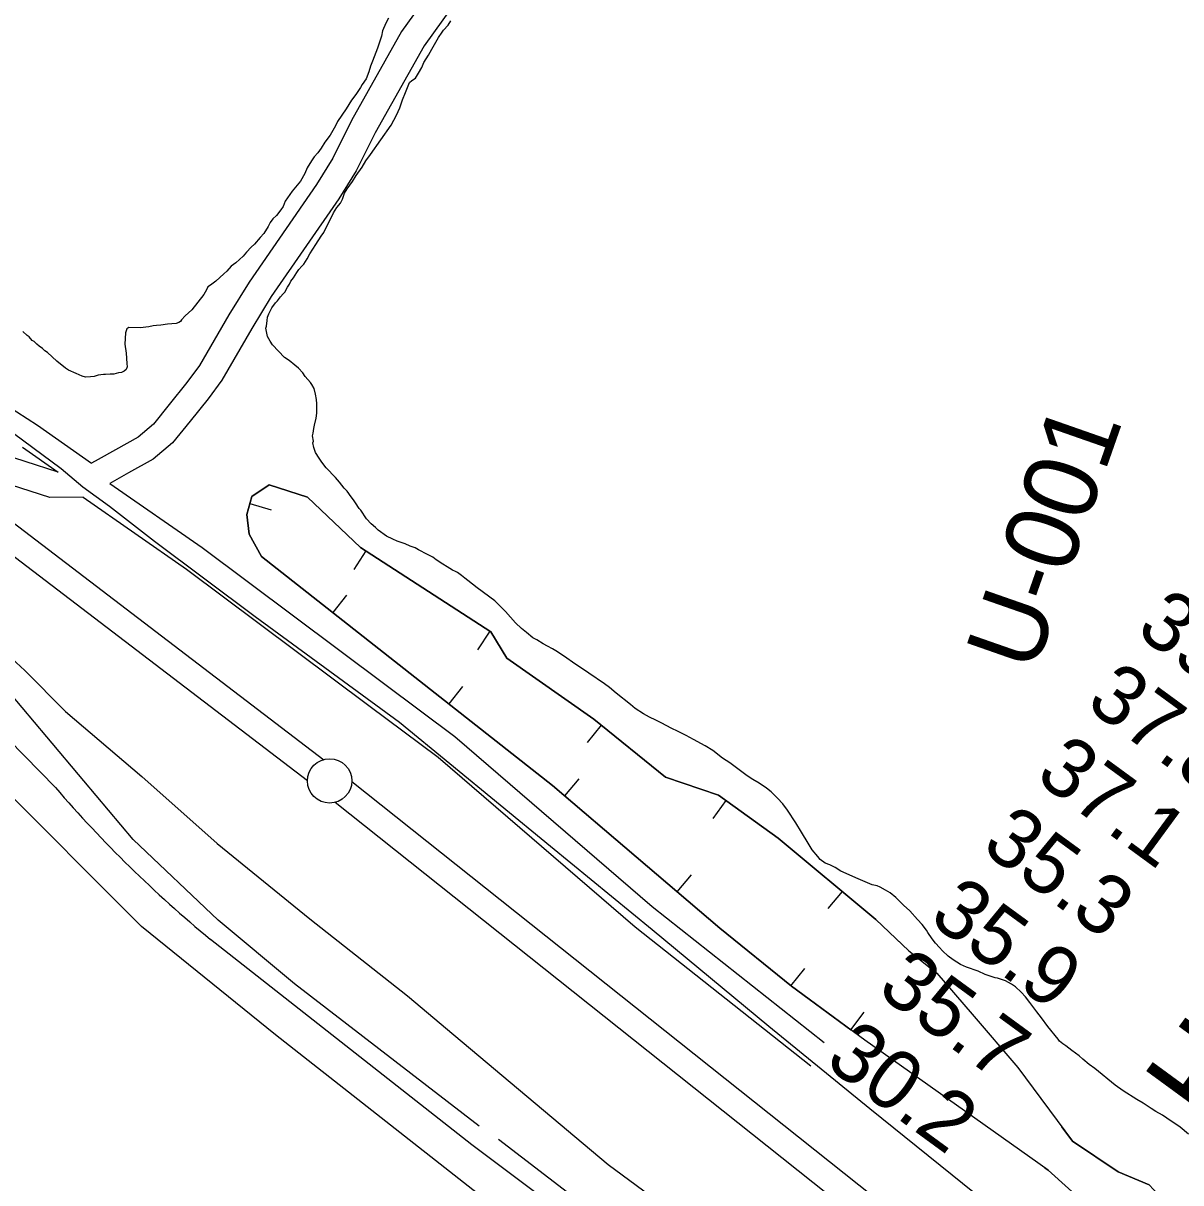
# Model space of a CAD drawing. Extents: x 3263578 to 3301413, y 764927 to 798602.
# Drawn here: x 3278134 to 3279439, y 783206 to 784515 of the extents above; entities that cross this region are included whole.
import ezdxf

# ---------------------------------------------------------------- set-up
doc = ezdxf.new("R2010")
doc.units = 0
for name, color, linetype in [('V-BORW-LINE', 7, 'Continuous'), ('V-CHAN-NAID', 7, 'Continuous'), ('V-LEVE-TOET', 7, 'Continuous'), ('V-RIVR-RANG', 7, 'Continuous'), ('V-RIVR-RANG-IDEN', 7, 'Continuous'), ('V-ROAD-CNTR', 7, 'Continuous'), ('V-SITE-VEGE', 7, 'Continuous'), ('V-SURV-LINE', 7, 'Continuous'), ('V-TOPO-SHOR', 7, 'Continuous')]:
    doc.layers.add(name, color=color, linetype=linetype)

msp = doc.modelspace()

# ---------------------------------------------------------------- linework, layer by layer
at = {"layer": 'V-BORW-LINE'}
for p, q in [((3278389.2, 783972.7), (3278413.2, 783965.6)), ((3278519.9, 783919.2), (3278506.3, 783898.3)), ((3278482.9, 783849.5), (3278498.4, 783869.1)), ((3278659.6, 783828.4), (3278645.9, 783807.5)), ((3278613.8, 783746.5), (3278629.3, 783766.1)), ((3278785.4, 783722.6), (3278769.7, 783703.1)), ((3278744.3, 783642.9), (3278760.5, 783661.9)), ((3278926, 783637.6), (3278911.4, 783617.3)), ((3278871, 783534.6), (3278887.2, 783553.7)), ((3279057, 783534.8), (3279040.9, 783515.6)), ((3278999.3, 783428.4), (3279015.1, 783447.8)), ((3279067, 783378.6), (3279081.8, 783398.8))]:
    msp.add_line(p, q, dxfattribs=at)
for points in [[(3278999.9, 783428), (3278919, 783493.6), (3278730.6, 783654.5), (3278402.4, 783912.9), (3278388.5, 783938), (3278385.6, 783960.3), (3278391.5, 783980.4), (3278411, 783993.8), (3278454.3, 783979.9), (3278514, 783923.1), (3278660.7, 783827.7), (3278679, 783798.2), (3278777.1, 783729.3), (3278858, 783664), (3278917.5, 783643.6), (3278984.9, 783595.1), (3279094.9, 783503.1), (3279132.3, 783468), (3279164, 783442.7), (3279203.7, 783396.3), (3279255.3, 783336.1), (3279317, 783253), (3279368.4, 783218.5), (3279403.3, 783203.8)], [(3279125, 783474.8), (3279094.9, 783503.1), (3278984.9, 783595.1), (3278917.5, 783643.6), (3278858, 783664), (3278777.1, 783729.3), (3278679, 783798.2), (3278660.7, 783827.7), (3278514, 783923.1), (3278454.3, 783979.9), (3278411, 783993.8), (3278391.5, 783980.4), (3278385.6, 783960.3), (3278388.5, 783938), (3278402.4, 783912.9), (3278730.6, 783654.5), (3278919, 783493.6), (3278999.9, 783428)], [(3279396.6, 783123.7), (3279289.3, 783220.6), (3279082.6, 783367.1), (3278999.9, 783428)], [(3278999.9, 783428), (3279066.7, 783378.8)], [(3279285.6, 783223.2), (3279289.3, 783220.6), (3279396.6, 783123.7), (3279510, 783045.6), (3279556.7, 783022.1), (3279523.2, 783084.6), (3279483.4, 783131.8), (3279427.6, 783177.4), (3279403.3, 783203.8), (3279368.4, 783218.5), (3279317, 783253), (3279304.7, 783269.5)]]:
    msp.add_lwpolyline(points, dxfattribs=at)
at = {"layer": 'V-LEVE-TOET'}
for points in [[(3279361.7, 783070.1), (3279219.9, 783183.6), (3279088.1, 783289.6), (3278974.2, 783382.5), (3278842.9, 783491.6), (3278728.3, 783585.8), (3278557.7, 783725.5), (3278395.2, 783844.7), (3278281.7, 783929.9), (3278230.8, 783969.2), (3278200.9, 783991.2), (3278176.3, 784011.8), (3278112.5, 784059.3)], [(3278105.7, 783811.4), (3278135.2, 783784.1), (3278181.3, 783738), (3278267.2, 783664.5), (3278352.4, 783589.1), (3278456.6, 783503.9), (3278567, 783417.2), (3278619.2, 783373), (3278793.1, 783227), (3278949.7, 783111.5)]]:
    msp.add_lwpolyline(points, dxfattribs=at)
at = {"layer": 'V-ROAD-CNTR'}
for points in [[(3278903.6, 784937.7), (3278883.2, 784905.9), (3278856.2, 784869.5), (3278737.6, 784732.4), (3278672.6, 784654.3), (3278614.4, 784580.8), (3278560.3, 784505.2), (3278503.8, 784404.7), (3278482.8, 784362.4), (3278464.4, 784332.6), (3278388.2, 784222.5), (3278365.6, 784185.4), (3278332.3, 784128.3), (3278318.1, 784109), (3278298.3, 784084.2), (3278280.4, 784062.1), (3278263, 784047.4), (3278237.6, 784033.3), (3278218.1, 784022.2), (3278210.5, 784018.2)], [(3278928.8, 784921.6), (3278907.9, 784888.9), (3278879.7, 784850.8), (3278760.4, 784713), (3278695.9, 784635.4), (3278638.3, 784562.7), (3278585.7, 784489), (3278530.4, 784390.7), (3278509, 784347.8), (3278489.5, 784316.2), (3278413.3, 784206.1), (3278391.4, 784170.1), (3278357.4, 784111.8), (3278342, 784090.7), (3278321.7, 784065.4), (3278302, 784041), (3278280.1, 784022.5), (3278252.3, 784007.1), (3278231.4, 783995.2)], [(3278169.8, 783652.2), (3278029.5, 783795.3), (3277766.5, 784006.5), (3277357, 784332.2), (3277009.6, 784613), (3276870.6, 784722.3)], [(3278091, 784098.7), (3278149.5, 784061), (3278210.5, 784018.2)], [(3278172.9, 784007.9), (3278060.8, 784043.9), (3278038.7, 784048.1), (3278026.5, 784047.2), (3278013.8, 784045.1), (3278006.6, 784041.9)], [(3278132.7, 784036.1), (3278172.9, 784007.9)], [(3278201.1, 783979.8), (3278163.7, 783979.4), (3278053.3, 784014.8), (3278039.8, 784017.4)], [(3278231.4, 783995.2), (3278335.2, 783922.9), (3278541.3, 783768.9), (3278620.4, 783709.8), (3278842.8, 783518.1), (3279036.8, 783364.5)], [(3278201.1, 783979.8), (3278317.6, 783898.6), (3278523.3, 783744.9), (3278601.6, 783686.4), (3278823.7, 783495), (3279021.7, 783338.2)], [(3282339.2, 780676.5), (3281669.9, 781127.3), (3281157.6, 781479.1), (3280573.1, 781894.7), (3279995.9, 782298.4), (3279696.6, 782505.4), (3279374.1, 782722.1), (3278949.4, 783016.1), (3278639.6, 783249), (3278344.9, 783480.8)]]:
    msp.add_lwpolyline(points, dxfattribs=at)
msp.add_arc((3279251.6, 784582), 1426.5, 220.679, 230.5339, dxfattribs=at)
at = {"layer": 'V-SITE-VEGE'}
for points in [[(3278545.6, 784520.1), (3278542.5, 784514.4), (3278538.8, 784505.8), (3278537.5, 784500), (3278533.1, 784486.2), (3278527.5, 784471.8), (3278525.1, 784466.1), (3278523.2, 784459.8), (3278520.1, 784451.7), (3278515.9, 784445.4), (3278514, 784442), (3278508.6, 784434), (3278503.8, 784427.8), (3278497.8, 784418.1), (3278488.1, 784403.8), (3278485.7, 784398.6), (3278479.6, 784388.3), (3278473.6, 784380.4), (3278469.4, 784373.5), (3278465.8, 784368.4), (3278461.6, 784363.9), (3278458.6, 784359.3), (3278453.8, 784351.3), (3278451.3, 784345), (3278446.4, 784336.4), (3278436.9, 784325), (3278431.4, 784317.6), (3278429, 784313.6), (3278426.6, 784307.9), (3278424.1, 784303.9), (3278419.3, 784297.6), (3278415.2, 784293.7), (3278412.2, 784289.7), (3278409.7, 784285.1), (3278404.9, 784277.1), (3278400.7, 784272.6), (3278394.2, 784265.2), (3278390.6, 784261.8), (3278385.2, 784256.1), (3278381.6, 784251.6), (3278373.3, 784244.3), (3278368, 784240.3), (3278363.2, 784234.6), (3278359.7, 784231.8), (3278350.8, 784223.4), (3278344.9, 784218.9), (3278341.9, 784217.2), (3278340.1, 784213.8), (3278337.1, 784208.6), (3278323.8, 784191), (3278316.1, 784184.2), (3278312, 784179.7), (3278310.8, 784178), (3278309, 784176.8), (3278306.1, 784175.8), (3278296.2, 784174.8), (3278288.6, 784173.9), (3278284, 784173.4), (3278279.9, 784172.9), (3278275.2, 784171.9), (3278265.3, 784171), (3278252.6, 784171.3), (3278250.2, 784169.6), (3278248.9, 784165), (3278248, 784152.3), (3278249.5, 784142.4), (3278250.4, 784130.7), (3278250.9, 784126.7), (3278249.7, 784123.8), (3278247.3, 784122.1)], [(3278443.8, 784125.2), (3278439.9, 784128.7), (3278433.3, 784133.9), (3278428.3, 784137.4), (3278414.6, 784151.8), (3278411.9, 784155.8), (3278409.2, 784161), (3278408.2, 784164.9), (3278407.2, 784170.6), (3278407.8, 784172.8), (3278408.5, 784179), (3278409.2, 784182.9), (3278410.4, 784186.8), (3278413.9, 784193.5), (3278418, 784199), (3278420.3, 784201.2), (3278423.8, 784205.7), (3278426.7, 784209), (3278428.5, 784211.2), (3278431.4, 784216.7), (3278433.8, 784220), (3278435.5, 784223.4), (3278438.4, 784227.2), (3278442, 784233.4), (3278444.3, 784236.7), (3278447.8, 784240.5), (3278450.1, 784242.7), (3278453.6, 784248.8), (3278456.6, 784254.4), (3278463.6, 784264.9), (3278469.5, 784274.3), (3278472.4, 784278.2), (3278483.6, 784300.4), (3278487.2, 784306.6), (3278491.2, 784311.5), (3278493.6, 784316), (3278496, 784322.7), (3278499, 784327.7), (3278504.8, 784336), (3278508.9, 784342.6), (3278515.9, 784352), (3278520, 784359.2), (3278525.3, 784366.4), (3278548.6, 784399.6), (3278554.6, 784410.7), (3278558.1, 784419.1), (3278561.2, 784428), (3278564.8, 784436.4), (3278569, 784447.5), (3278571.9, 784449.7), (3278575.9, 784452.4), (3278579.4, 784458), (3278582.9, 784464.6), (3278585.3, 784470.2), (3278590.6, 784478.5), (3278594.2, 784485.2), (3278601.8, 784498.5), (3278605.9, 784504.6), (3278607.6, 784506.8), (3278612.9, 784512.3), (3278615.8, 784517.3)], [(3278247.3, 784122.1), (3278244.3, 784120.5), (3278240.9, 784120), (3278235.6, 784118.4), (3278231.5, 784118.5), (3278226.3, 784118), (3278224, 784118.1), (3278218.2, 784117.6), (3278213.5, 784116), (3278209.4, 784115.5), (3278203.6, 784115.1), (3278200.2, 784116.3), (3278193.3, 784119.4), (3278184.7, 784123.1), (3278181.2, 784125.5), (3278171.6, 784133.3), (3278160.8, 784142.9), (3278157.9, 784144.7), (3278155.1, 784147.6), (3278151.7, 784150), (3278148.9, 784152.4), (3278146, 784155.4), (3278143.7, 784156.6), (3278140.4, 784160.8), (3278138.1, 784162), (3278133, 784166.8)], [(3279038, 783566.8), (3279032.4, 783570.9), (3279029.7, 783574.4), (3279023.1, 783581.8), (3279018.8, 783589.3), (3279011.2, 783601.9), (3279004.7, 783612.2), (3278995.5, 783626.5), (3278990.1, 783633.9), (3278984, 783640.3), (3278976.9, 783647.2), (3278971.9, 783651.3), (3278963.6, 783657.1), (3278956.4, 783661.2), (3278949.8, 783665.3), (3278930.4, 783679.9), (3278922.1, 783685.2), (3278911.1, 783693.9), (3278902.7, 783699.2), (3278889.4, 783706.3), (3278881.1, 783711), (3278872.2, 783715.2), (3278864.4, 783719.3), (3278853.8, 783724.6), (3278847.1, 783728.2), (3278839.9, 783731.7), (3278833.2, 783735.3), (3278823.8, 783741.2), (3278818.3, 783745.8), (3278802.3, 783758.6), (3278794.6, 783765), (3278789, 783769.1), (3278771.3, 783781.3), (3278753.1, 783793.6), (3278746.4, 783798.3), (3278735.9, 783805.3), (3278730.4, 783808.8), (3278724.8, 783811.8), (3278719.8, 783814.2), (3278712.6, 783818.8), (3278708.1, 783821.2), (3278701, 783827), (3278695.4, 783831.7), (3278688.8, 783838), (3278677.3, 783850.7), (3278665.3, 783862.8), (3278645.3, 783877.4), (3278634.9, 783885.6), (3278631.5, 783888.5), (3278627.7, 783891.4), (3278624.9, 783893.7), (3278623.3, 783894.9), (3278621, 783896), (3278617.7, 783897.3), (3278611.6, 783901.3), (3278606.6, 783904.3), (3278599.4, 783909), (3278595.5, 783911.9), (3278589.4, 783914.9), (3278579.4, 783920.2), (3278575.5, 783922.5), (3278569.9, 783924.4), (3278564.4, 783927.3), (3278555.4, 783930.3), (3278550.4, 783932.2), (3278543.2, 783935.7), (3278533.8, 783942.7), (3278531, 783945.6), (3278526.1, 783949.7), (3278520.6, 783955.4), (3278514.1, 783965.2), (3278512.4, 783966.9), (3278508.1, 783973.2), (3278505.9, 783976.6), (3278503.2, 783980.1), (3278498.8, 783986.4), (3278495.6, 783989.9), (3278490.1, 783996.7), (3278485.7, 784001.9), (3278475.3, 784012.9), (3278470.4, 784019.2), (3278467.1, 784023.8), (3278463.3, 784030.1), (3278461.2, 784035.8), (3278460.2, 784040.9), (3278460.8, 784043.1), (3278459.9, 784048.8), (3278460.5, 784052.1), (3278461.2, 784057.2), (3278461.9, 784061.1), (3278463.8, 784068.9), (3278464.5, 784074.5), (3278464.7, 784085.2), (3278464.3, 784089.8), (3278463.3, 784096), (3278461.8, 784102.2), (3278459.1, 784106.8), (3278457.4, 784109.1), (3278451.4, 784116), (3278448.7, 784120), (3278443.8, 784125.2)], [(3279447.6, 783260.9), (3279438.2, 783269), (3279423.2, 783279), (3279418.3, 783282.5), (3279411, 783286.6), (3279405.5, 783290.1), (3279396.6, 783296), (3279389.4, 783300.1), (3279373.9, 783310), (3279365, 783316.5), (3279341.9, 783335.1), (3279335.8, 783339.7), (3279328.6, 783345.5), (3279324.2, 783349.6), (3279315.9, 783355.4), (3279309.3, 783360.7), (3279306, 783363), (3279302.1, 783365.9), (3279300.5, 783368.2), (3279289, 783382.6), (3279281.9, 783392.3), (3279276.5, 783399.2), (3279268.8, 783409.5), (3279263.9, 783415.9), (3279259, 783421.1), (3279252.4, 783427.4), (3279248, 783430.3), (3279241.3, 783433.9), (3279236.8, 783435.7), (3279232.4, 783436.9), (3279229.6, 783437.6), (3279218.4, 783441.2), (3279210.6, 783444.8), (3279197.2, 783449.6), (3279190.5, 783452.6), (3279182.2, 783457.9), (3279176.7, 783462), (3279170.1, 783467.8), (3279166.8, 783471.8), (3279162.4, 783476.4), (3279158.6, 783481.6), (3279153.7, 783488.5), (3279152.1, 783491.3), (3279147.2, 783497.6), (3279142.2, 783503.4), (3279133.5, 783513.2), (3279126.3, 783519.6), (3279117.5, 783528.2), (3279111.4, 783533.4), (3279105.9, 783536.4), (3279099.8, 783539.9), (3279096.4, 783541.1), (3279090.8, 783542.4), (3279085.8, 783544.8), (3279075.2, 783549), (3279055.7, 783557.9), (3279049.1, 783562), (3279043, 783565), (3279038, 783566.8)]]:
    msp.add_lwpolyline(points, dxfattribs=at)
at = {"layer": 'V-SURV-LINE'}
for points in [[(3278086.9, 783977.8), (3278472.4, 783683.6)], [(3278454.1, 783659.8), (3278068.7, 783953.9)], [(3278504.1, 783658.9), (3279748.8, 782668.2)], [(3279730.1, 782644.7), (3278485.4, 783635.4)]]:
    msp.add_lwpolyline(points, dxfattribs=at)
msp.add_circle((3278479.1, 783659.6), 25, dxfattribs=at)
at = {"layer": 'V-TOPO-SHOR'}
for points in [[(3278647.9, 783270), (3278439.5, 783430.5), (3278353.2, 783502.4), (3278257.4, 783593.5), (3278104.1, 783775.6)], [(3279261.3, 782754.8), (3278870.7, 783028), (3278640.7, 783198.1), (3278417.9, 783373), (3278267, 783495.2), (3278099.3, 783663)], [(3278669.5, 783255.6), (3278865.9, 783104.6), (3279225.3, 782848.2), (3279342.7, 782771.6), (3279845.8, 782426.5)]]:
    msp.add_lwpolyline(points, dxfattribs=at)

# ---------------------------------------------------------------- texts
at = {"layer": 'V-CHAN-NAID'}
msp.add_text('HERMITAGE (257.6)', height=100, rotation=53.7926, dxfattribs=at).set_placement((3279474.2, 783264.4))
at = {"layer": 'V-RIVR-RANG'}
for s, p in [('39.0', (3279386.5, 783826.5)), ('37.8', (3279330, 783743.9)), ('37.1', (3279273.1, 783661.7)), ('35.3', (3279212.3, 783582.2)), ('35.9', (3279153.2, 783501.6)), ('35.7', (3279094.6, 783420.6)), ('30.2', (3279035.7, 783339.7))]:
    msp.add_text(s, height=67, rotation=323.8083, dxfattribs=at).set_placement(p)
at = {"layer": 'V-RIVR-RANG-IDEN'}
msp.add_text('U-001', height=83, rotation=70.7171, dxfattribs=at).set_placement((3279273.6, 783779.6))

doc.saveas('drawing.dxf')
